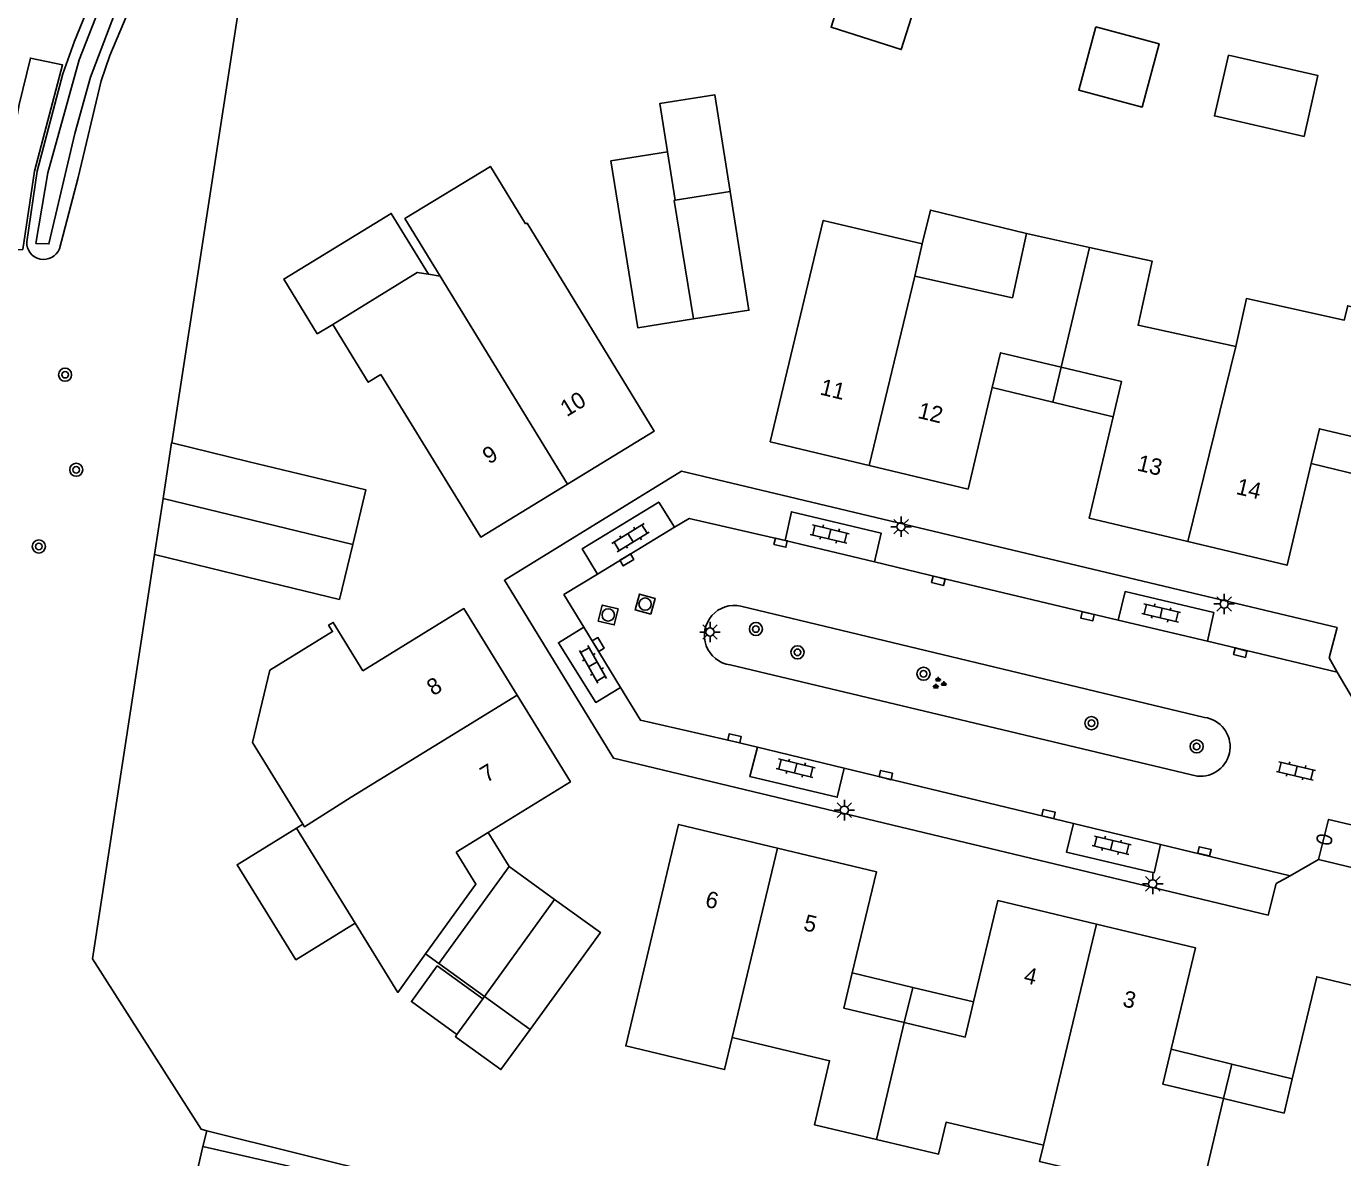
# Model space of a CAD drawing. Extents: x 124000 to 128010, y 398999 to 403000.
# Drawn here: x 126480.5 to 126560.7, y 399230.5 to 399299.5 of the extents above; entities that cross this region are included whole.
import ezdxf

# ---------------------------------------------------------------- set-up
doc = ezdxf.new("R2010")
doc.units = 0
for name, color, linetype in [('gg-afsc-muur', 7, 'Continuous'), ('gg-anno-huisnummerreeks BGT', 7, 'Continuous'), ('gg-bbg-bijgebouw', 7, 'Continuous'), ('gg-bbg-gedigitaliseerde bebouwing', 7, 'Continuous'), ('gg-bbg-gedigitaliseerde bijgebouw', 7, 'Continuous'), ('gg-bbg-hoofdgebouw', 7, 'Continuous'), ('gg-bbg-luifel en loopbrug', 7, 'Continuous'), ('gg-bbg-tussenscheiding', 7, 'Continuous'), ('gg-knt-verharding', 7, 'Continuous'), ('gg-knt-verharding nz', 7, 'Continuous'), ('gg-kntw-bovenkant insteek waterloop', 7, 'Continuous'), ('gg-kntw-waterlijn', 7, 'Continuous'), ('gt-grn-groengrens', 7, 'Continuous'), ('gt-symb-boom', 7, 'Continuous'), ('gt-symb-brandkraan', 7, 'Continuous'), ('gt-symb-groenvak', 7, 'Continuous'), ('gt-symb-klinker verharding', 7, 'Continuous'), ('gt-symb-kolk', 7, 'Continuous'), ('gt-symb-lichtmast', 7, 'Continuous'), ('gt-symb-rioolschacht', 7, 'Continuous')]:
    doc.layers.add(name, color=color, linetype=linetype)

# ---------------------------------------------------------------- blocks, each defined once
blk = doc.blocks.new('gt0-KL1')
at = {"layer": 'gt-symb-klinker verharding'}
for p, q in [((-1.15, 0.3), (1.15, 0.3)), ((-1, -0.3), (-1, 0.3)), ((-0.5, 0.3), (-0.5, 0.45)), ((0, -0.3), (0, 0.3)), ((0.5, 0.3), (0.5, 0.45)), ((1, -0.3), (1, 0.3)), ((-1.15, -0.3), (1.15, -0.3)), ((-0.5, -0.45), (-0.5, -0.3)), ((0.5, -0.45), (0.5, -0.3))]:
    blk.add_line(p, q, dxfattribs=at)
blk = doc.blocks.new('gt0-LMAST')
at = {"layer": 'gt-symb-lichtmast'}
for p, q in [((-0.182, 0.173), (-0.447, 0.438)), ((-0.005, 0.246), (-0.005, 0.621)), ((0.172, 0.173), (0.437, 0.438)), ((-0.255, -0.004), (-0.63, -0.004)), ((-0.182, -0.181), (-0.447, -0.446)), ((-0.005, -0.254), (-0.005, -0.629)), ((0.437, -0.446), (0.172, -0.181)), ((0.245, -0.004), (0.62, -0.004))]:
    blk.add_line(p, q, dxfattribs=at)
blk.add_circle((-0.005, -0.004), 0.25, dxfattribs=at)
blk = doc.blocks.new('gt0-KOLK')
at = {"layer": 'gt-symb-kolk'}
blk.add_lwpolyline([(0, 0), (0.375, 0), (0.375, 0.4), (-0.375, 0.4), (-0.375, 0), (0, 0)], dxfattribs=at)
blk = doc.blocks.new('gt0-BOOM')
at = {"layer": 'gt-symb-boom'}
for radius in [0.4, 0.2]:
    blk.add_circle((0, 0), radius, dxfattribs=at)
blk = doc.blocks.new('gt0-GRVAK')
at = {"layer": 'gt-symb-groenvak'}
for p, q in [((-0.11, 0.189), (-0.228, 0.24)), ((-0.182, 0.153), (0.088, 0.153)), ((-0.091, 0.211), (-0.156, 0.322)), ((-0.047, 0.214), (-0.047, 0.393)), ((-0.004, 0.211), (0.061, 0.322)), ((0.015, 0.189), (0.133, 0.24)), ((0.262, -0.052), (0.197, 0.059)), ((0.305, -0.049), (0.305, 0.13)), ((0.349, -0.052), (0.414, 0.059)), ((-0.245, -0.228), (-0.363, -0.177)), ((-0.318, -0.264), (-0.047, -0.264)), ((-0.226, -0.206), (-0.291, -0.095)), ((-0.183, -0.203), (-0.183, -0.024)), ((-0.139, -0.206), (-0.074, -0.095)), ((-0.12, -0.228), (-0.002, -0.177)), ((0.243, -0.074), (0.125, -0.023)), ((0.17, -0.11), (0.441, -0.11)), ((0.368, -0.074), (0.486, -0.023))]:
    blk.add_line(p, q, dxfattribs=at)
blk = doc.blocks.new('gt0-RS')
at = {"layer": 'gt-symb-rioolschacht'}
blk.add_lwpolyline([(-0.5, -0.5), (0.5, -0.5), (0.5, 0.5), (-0.5, 0.5)], close=True, dxfattribs=at)
blk.add_circle((0, 0), 0.375, dxfattribs=at)
blk = doc.blocks.new('gt0-BR')
at = {"layer": 'gt-symb-brandkraan'}
for centre, radius, start, end in [((-0.244, 0), 0.206, 107.56694, 252.43307), ((0.599, -2.664), 3, 106.89205, 107.56694), ((0, -0.691), 0.938, 73.10799, 106.89205), ((-0.599, -2.664), 3, 72.43309, 73.10799), ((0.244, 0), 0.206, 287.56695, 72.43309), ((0.599, 2.664), 3, 252.43307, 253.10797), ((0, 0.691), 0.938, 253.10797, 286.89206), ((-0.599, 2.664), 3, 286.89206, 287.56695)]:
    blk.add_arc(centre, radius, start, end, dxfattribs=at)

msp = doc.modelspace()

# ---------------------------------------------------------------- linework, layer by layer
at = {"layer": 'gg-afsc-muur'}
msp.add_line((126494.403, 399306.875), (126489.354, 399274.068), dxfattribs=at)
for points in [[(126488.306, 399267.26), (126484.517, 399242.635), (126491.142, 399232.24), (126491.493, 399232.152)], [(126491.493, 399232.152), (126569.724, 399212.661), (126570.651, 399217.056)]]:
    msp.add_lwpolyline(points, dxfattribs=at)
at = {"layer": 'gg-bbg-bijgebouw'}
for p, q in [((126520.045, 399288.856), (126519.574, 399291.81)), ((126523.4, 399289.384), (126520.045, 399288.856)), ((126489.354, 399274.068), (126494.08, 399272.925)), ((126488.824, 399270.686), (126488.306, 399267.26)), ((126488.306, 399267.26), (126492.467, 399266.253)), ((126509.918, 399248.262), (126505.645, 399242.344)), ((126512.696, 399246.252), (126509.918, 399248.262)), ((126505.645, 399242.344), (126508.421, 399240.339)), ((126508.421, 399240.339), (126511.201, 399238.33))]:
    msp.add_line(p, q, dxfattribs=at)
for points in [[(126519.574, 399291.81), (126516.131, 399291.26), (126517.762, 399281.092), (126521.157, 399281.626)], [(126521.157, 399281.626), (126524.535, 399282.158), (126523.4, 399289.384)], [(126489.354, 399274.068), (126489.336, 399274.072), (126488.824, 399270.686)], [(126494.08, 399272.925), (126501.194, 399271.205), (126500.388, 399267.871)], [(126500.388, 399267.871), (126499.58, 399264.531), (126492.467, 399266.253)], [(126511.201, 399238.33), (126515.483, 399244.236), (126512.696, 399246.252)]]:
    msp.add_lwpolyline(points, dxfattribs=at)
at = {"layer": 'gg-bbg-gedigitaliseerde bebouwing'}
msp.add_lwpolyline([(126510.927, 399287.416), (126508.781, 399290.926), (126503.572, 399287.74), (126505.72, 399284.228)], dxfattribs=at)
at = {"layer": 'gg-bbg-gedigitaliseerde bijgebouw'}
for p, q in [((126505.539, 399242.198), (126508.315, 399240.193)), ((126508.315, 399240.193), (126506.741, 399238.013))]:
    msp.add_line(p, q, dxfattribs=at)
msp.add_lwpolyline([(126506.741, 399238.013), (126503.965, 399240.018), (126505.539, 399242.198)], dxfattribs=at)
at = {"layer": 'gg-bbg-hoofdgebouw'}
for p, q in [((126541.468, 399286.835), (126545.311, 399285.99)), ((126535.105, 399286.196), (126534.662, 399284.24)), ((126505.72, 399284.228), (126505.009, 399284.348)), ((126497.346, 399250.832), (126496.955, 399250.59)), ((126496.955, 399250.59), (126500.534, 399244.803)), ((126506.696, 399249.13), (126508.648, 399250.329))]:
    msp.add_line(p, q, dxfattribs=at)
for points in [[(126510.927, 399287.416), (126511.017, 399287.471), (126518.771, 399274.794), (126513.479, 399271.562)], [(126531.864, 399272.701), (126525.836, 399274.145), (126529.069, 399287.632), (126535.105, 399286.196)], [(126534.662, 399284.24), (126540.601, 399282.918), (126541.468, 399286.835)], [(126545.311, 399285.99), (126549.12, 399285.153), (126548.265, 399281.24), (126554.22, 399279.939)], [(126505.009, 399284.348), (126504.326, 399284.464), (126499.17, 399281.298)], [(126554.22, 399279.939), (126554.866, 399282.871), (126560.828, 399281.556), (126561.04, 399282.434), (126564.82, 399281.5)], [(126499.17, 399281.298), (126501.336, 399277.77), (126502.103, 399278.241)], [(126543.577, 399278.683), (126539.881, 399279.566), (126539.375, 399277.447)], [(126546.745, 399275.664), (126547.255, 399277.804), (126543.577, 399278.683)], [(126513.479, 399271.562), (126508.188, 399268.33), (126502.103, 399278.241)], [(126539.375, 399277.447), (126537.895, 399271.256), (126531.864, 399272.701)], [(126551.302, 399268.054), (126545.271, 399269.487), (126546.745, 399275.664)], [(126563.014, 399274.051), (126559.318, 399274.933), (126558.813, 399272.807)], [(126558.813, 399272.807), (126557.341, 399266.619), (126551.302, 399268.054)], [(126510.411, 399258.687), (126507.162, 399263.97), (126501.012, 399260.188)], [(126497.346, 399250.832), (126494.273, 399255.809), (126495.343, 399260.224), (126499.159, 399262.571), (126498.918, 399262.963), (126499.199, 399263.135), (126501.012, 399260.188)], [(126508.648, 399250.329), (126513.658, 399253.406), (126510.411, 399258.687)], [(126523.523, 399237.824), (126523.06, 399235.878), (126517.027, 399237.316), (126520.252, 399250.815), (126526.276, 399249.378)], [(126504.834, 399242.929), (126507.898, 399247.173), (126506.696, 399249.13)], [(126526.276, 399249.378), (126532.308, 399247.939), (126530.835, 399241.766)], [(126538.233, 399240.001), (126539.705, 399246.176), (126545.729, 399244.739)], [(126500.534, 399244.803), (126503.142, 399240.585), (126504.834, 399242.929)], [(126545.729, 399244.739), (126551.761, 399243.3), (126550.287, 399237.127)], [(126530.835, 399241.766), (126530.325, 399239.626), (126534.007, 399238.748)], [(126557.662, 399235.306), (126559.151, 399241.536), (126565.174, 399240.095)], [(126534.007, 399238.748), (126537.723, 399237.861), (126538.233, 399240.001)], [(126532.314, 399231.622), (126528.532, 399232.518), (126529.456, 399236.418), (126523.523, 399237.824)], [(126550.287, 399237.127), (126549.776, 399234.987), (126553.468, 399234.106)], [(126553.468, 399234.106), (126557.164, 399233.223), (126557.662, 399235.306)], [(126542.495, 399231.266), (126536.56, 399232.671), (126536.099, 399230.726), (126532.314, 399231.622)], [(126551.774, 399226.979), (126547.972, 399227.884), (126548.205, 399228.866), (126542.26, 399230.274), (126542.495, 399231.266)]]:
    msp.add_lwpolyline(points, dxfattribs=at)
at = {"layer": 'gg-bbg-luifel en loopbrug'}
for p, q in [((126543.577, 399278.683), (126543.06, 399276.556)), ((126543.06, 399276.556), (126539.375, 399277.447)), ((126546.745, 399275.664), (126543.06, 399276.556)), ((126562.498, 399271.92), (126558.813, 399272.807)), ((126509.918, 399248.262), (126508.648, 399250.329)), ((126505.645, 399242.344), (126504.834, 399242.929)), ((126530.835, 399241.766), (126534.534, 399240.884)), ((126534.007, 399238.748), (126534.534, 399240.884)), ((126534.534, 399240.884), (126538.233, 399240.001)), ((126508.315, 399240.193), (126508.421, 399240.339)), ((126550.287, 399237.127), (126553.974, 399236.216)), ((126553.468, 399234.106), (126553.974, 399236.216)), ((126553.974, 399236.216), (126557.662, 399235.306))]:
    msp.add_line(p, q, dxfattribs=at)
for points in [[(126530.474, 399302.332), (126534.755, 399300.976), (126533.827, 399298.045), (126529.545, 399299.401), (126530.474, 399302.332)], [(126545.679, 399299.436), (126549.542, 399298.4), (126548.505, 399294.536), (126544.642, 399295.573), (126545.679, 399299.436)], [(126553.77, 399297.705), (126559.229, 399296.455), (126558.38, 399292.751), (126552.921, 399294.001), (126553.77, 399297.705)], [(126519.574, 399291.81), (126519.104, 399294.757), (126522.458, 399295.292), (126523.4, 399289.384)], [(126499.17, 399281.298), (126498.228, 399280.722), (126496.188, 399284.057), (126502.737, 399288.063), (126505.009, 399284.348)], [(126541.468, 399286.835), (126535.607, 399288.26), (126535.105, 399286.196)], [(126496.955, 399250.59), (126493.344, 399248.357), (126496.923, 399242.57), (126500.534, 399244.803)], [(126506.741, 399238.013), (126506.645, 399237.88), (126509.426, 399235.872), (126511.201, 399238.33)]]:
    msp.add_lwpolyline(points, dxfattribs=at)
at = {"layer": 'gg-bbg-tussenscheiding'}
for p, q in [((126543.577, 399278.683), (126545.311, 399285.99)), ((126513.479, 399271.562), (126505.72, 399284.228)), ((126531.864, 399272.701), (126534.662, 399284.24)), ((126551.302, 399268.054), (126554.22, 399279.939)), ((126500.388, 399267.871), (126488.824, 399270.686)), ((126526.276, 399249.378), (126523.523, 399237.824)), ((126512.696, 399246.252), (126508.421, 399240.339)), ((126545.729, 399244.739), (126542.495, 399231.266)), ((126534.007, 399238.748), (126532.314, 399231.622)), ((126553.468, 399234.106), (126551.774, 399226.979))]:
    msp.add_line(p, q, dxfattribs=at)
for points in [[(126521.157, 399281.626), (126519.993, 399288.848), (126520.045, 399288.856)], [(126510.411, 399258.687), (126500.3, 399252.478), (126497.441, 399250.679), (126497.346, 399250.832)]]:
    msp.add_lwpolyline(points, dxfattribs=at)
at = {"layer": 'gg-knt-verharding'}
for p, q in [((126524.057, 399264.121), (126552.312, 399257.343)), ((126551.865, 399253.767), (126523.393, 399260.537)), ((126561.388, 399258.419), (126560.402, 399260.108)), ((126557.527, 399247.694), (126559.258, 399248.673)), ((126559.258, 399248.673), (126576.579, 399244.563)), ((126490.358, 399227.246), (126491.251, 399231.18))]:
    msp.add_line(p, q, dxfattribs=at)
for points in [[(126560.402, 399260.108), (126559.909, 399260.963), (126560.39, 399262.813), (126520.425, 399272.359), (126509.631, 399265.702), (126516.281, 399254.858), (126556.195, 399245.298), (126556.686, 399247.214), (126557.527, 399247.694)], [(126491.251, 399231.18), (126497.213, 399229.836), (126496.56, 399226.814)]]:
    msp.add_lwpolyline(points, dxfattribs=at)
for centre, radius, start, end in [((126523.652, 399262.342), 1.824, 77.18452, 261.82337), ((126552.07, 399255.557), 1.802, 263.47163, 82.27833)]:
    msp.add_arc(centre, radius, start, end, dxfattribs=at)
at = {"layer": 'gg-knt-verharding nz'}
for p, q in [((126515.316, 399266.074), (126520.008, 399268.928)), ((126526.741, 399268.133), (126532.189, 399266.814)), ((126547.051, 399263.272), (126552.487, 399261.984)), ((126516.716, 399259.16), (126514.471, 399262.838)), ((126552.487, 399261.984), (126560.402, 399260.108)), ((126530.344, 399254.25), (126525.062, 399255.524)), ((126544.326, 399250.878), (126530.344, 399254.25)), ((126549.639, 399249.596), (126544.326, 399250.878)), ((126557.527, 399247.694), (126549.639, 399249.596))]:
    msp.add_line(p, q, dxfattribs=at)
for points in [[(126515.316, 399266.074), (126514.375, 399267.612), (126519.047, 399270.468), (126520.008, 399268.928)], [(126520.008, 399268.928), (126520.899, 399269.47), (126526.741, 399268.133)], [(126526.741, 399268.133), (126527.126, 399269.877), (126532.597, 399268.578), (126532.189, 399266.814)], [(126532.189, 399266.814), (126536.135, 399265.859), (126547.051, 399263.272)], [(126514.471, 399262.838), (126513.259, 399264.823), (126515.316, 399266.074)], [(126547.051, 399263.272), (126547.468, 399265.013), (126552.88, 399263.739), (126552.487, 399261.984)], [(126516.716, 399259.16), (126515.207, 399258.254), (126512.932, 399261.892), (126514.471, 399262.838)], [(126525.062, 399255.524), (126523.614, 399255.873), (126517.931, 399257.169), (126516.716, 399259.16)], [(126525.062, 399255.524), (126524.593, 399253.734), (126529.927, 399252.478), (126530.344, 399254.25)], [(126563.849, 399250.192), (126559.874, 399251.127), (126559.258, 399248.673)], [(126549.639, 399249.596), (126549.235, 399247.872), (126543.902, 399249.122), (126544.326, 399250.878)]]:
    msp.add_lwpolyline(points, dxfattribs=at)
at = {"layer": 'gg-kntw-bovenkant insteek waterloop'}
for points in [[(126485.992, 399318.378), (126485.373, 399303.865), (126484.946, 399302.29), (126483.427, 399298.549), (126482.721, 399296.559), (126481.156, 399290.639), (126480.517, 399286.322)], [(126482.507, 399285.897), (126483.662, 399290.244), (126485.058, 399296.147), (126485.574, 399297.691), (126487.239, 399301.639), (126487.621, 399303.45), (126487.895, 399318.159)]]:
    msp.add_lwpolyline(points, dxfattribs=at)
msp.add_arc((126481.549, 399286.283), 1.033, 177.83197, 338.05718, dxfattribs=at)
at = {"layer": 'gg-kntw-waterlijn'}
for points in [[(126481.068, 399286.22), (126481.8, 399290.531), (126483.719, 399297.425), (126485.705, 399302.523)], [(126486.732, 399302.52), (126485.372, 399298.924), (126484.4, 399296.357), (126483.456, 399292.921), (126481.871, 399286.202), (126481.068, 399286.22)]]:
    msp.add_lwpolyline(points, dxfattribs=at)
at = {"layer": 'gt-grn-groengrens'}
msp.add_line((126491.251, 399231.18), (126491.493, 399232.152), dxfattribs=at)
msp.add_lwpolyline([(126480.286, 399285.864), (126478.421, 399285.776), (126480.064, 399294.701), (126480.743, 399297.529), (126482.707, 399297.124), (126480.993, 399290.639), (126480.286, 399285.864)], dxfattribs=at)

# ---------------------------------------------------------------- block references
at = {"layer": 'gt-symb-boom'}
for p in [(126482.855, 399278.228), (126483.536, 399272.435), (126481.256, 399267.761), (126524.968, 399262.728), (126527.499, 399261.308), (126535.186, 399260.002), (126545.417, 399256.987), (126551.833, 399255.572)]:
    msp.add_blockref('gt0-BOOM', p, dxfattribs=at)
at = {"layer": 'gt-symb-brandkraan', "rotation": 165.93596328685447}
msp.add_blockref('gt0-BR', (126559.618, 399249.902), dxfattribs=at)
at = {"layer": 'gt-symb-groenvak'}
msp.add_blockref('gt0-GRVAK', (126536.119, 399259.416), dxfattribs=at)
at = {"layer": 'gt-symb-klinker verharding'}
for p, rotation in [((126517.326, 399268.293), 31.543673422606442), ((126529.469, 399268.517), -13.535856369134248), ((126549.67, 399263.705), -13.535856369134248), ((126515.031, 399260.571), -60.53928638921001), ((126527.398, 399254.248), -13.535856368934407), ((126557.895, 399254.079), -13.243802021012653), ((126546.648, 399249.547), -13.535856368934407)]:
    msp.add_blockref('gt0-KL1', p, dxfattribs=dict(at, rotation=rotation))
at = {"layer": 'gt-symb-kolk'}
for p, rotation in [((126526.516, 399268.187), 167.11702052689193), ((126516.992, 399267.113), -148.45632657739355), ((126536.135, 399265.859), 166.6446590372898), ((126545.224, 399263.693), 166.64465903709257), ((126515.186, 399261.683), -58.662794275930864), ((126554.537, 399261.475), 166.64465904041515), ((126523.614, 399255.873), -13.535856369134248), ((126532.837, 399253.633), -13.535856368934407), ((126542.757, 399251.258), -13.59156044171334), ((126552.26, 399248.984), -13.772145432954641)]:
    msp.add_blockref('gt0-KOLK', p, dxfattribs=dict(at, rotation=rotation))
at = {"layer": 'gt-symb-lichtmast'}
for p in [(126533.821, 399268.969), (126553.516, 399264.26), (126522.174, 399262.55), (126530.362, 399251.691), (126549.163, 399247.199)]:
    msp.add_blockref('gt0-LMAST', p, dxfattribs=at)
at = {"layer": 'gt-symb-rioolschacht'}
for p, rotation in [((126518.214, 399264.244), 74.99108632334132), ((126515.962, 399263.583), -13.772145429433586)]:
    msp.add_blockref('gt0-RS', p, dxfattribs=dict(at, rotation=rotation))

# ---------------------------------------------------------------- texts
at = {"layer": 'gg-anno-huisnummerreeks BGT'}
for s, rotation, p in [('11', 346.5, (126528.82, 399277.03)), ('10', 31.4, (126513.436, 399275.636)), ('12', 346.5, (126534.776, 399275.602)), ('9', 31.4, (126508.696, 399272.742)), ('13', 346.6, (126548.146, 399272.402)), ('14', 346.6, (126554.181, 399270.968)), ('8', 31.6, (126505.298, 399258.622)), ('7', 31.6, (126508.549, 399253.337)), ('6', 346.6, (126521.82, 399245.815)), ('5', 346.6, (126527.813, 399244.385)), ('4', 346.6, (126541.238, 399241.184)), ('3', 346.6, (126547.266, 399239.746))]:
    msp.add_text(s, height=1, rotation=rotation, dxfattribs=at).set_placement(p)

doc.saveas('drawing.dxf')
